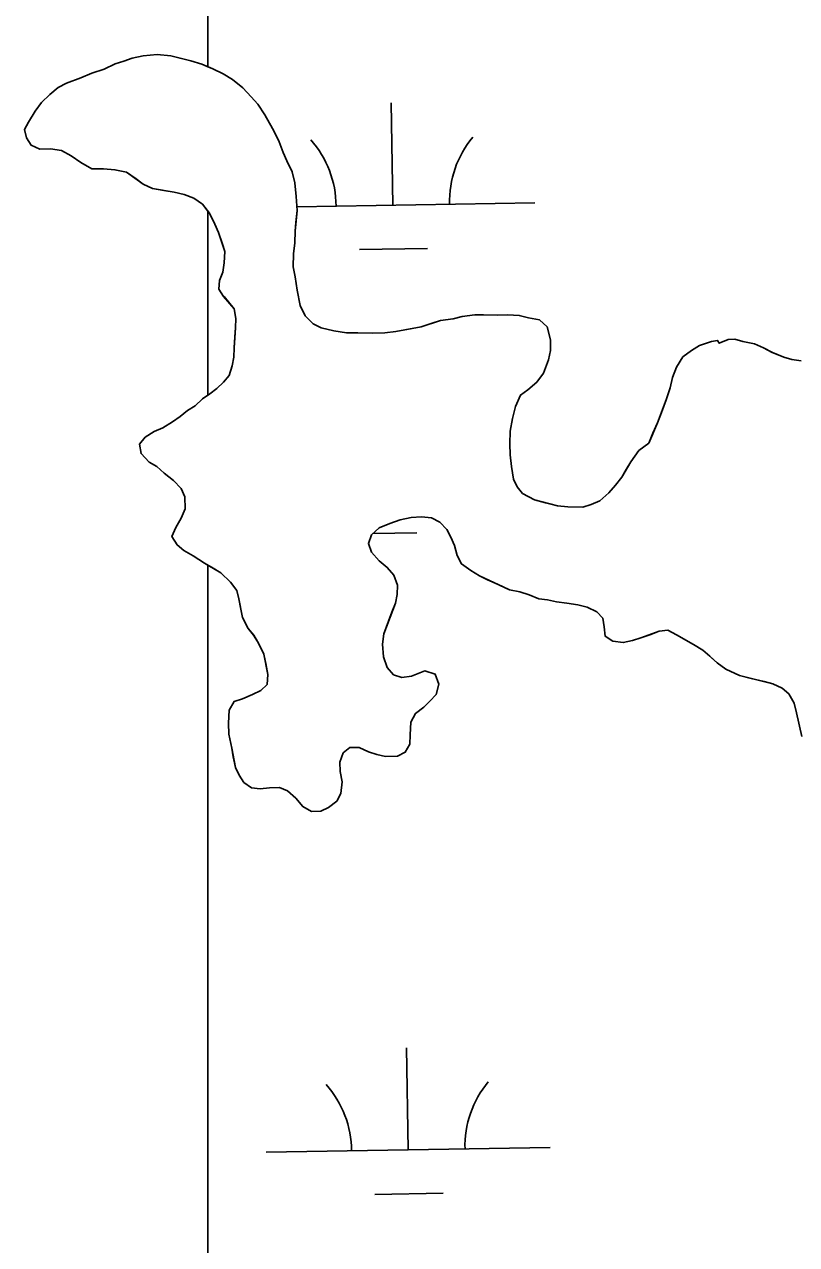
# Model space of a CAD drawing. Extents: x 3855477 to 3893699, y 299188 to 325115.
# Drawn here: x 3885558.3 to 3885830.2, y 312086 to 312515.6 of the extents above; entities that cross this region are included whole.
import ezdxf

# ---------------------------------------------------------------- set-up
doc = ezdxf.new("R2010")
doc.units = 0
doc.layers.add('V-TOPO-SHOR', color=7, linetype='Continuous')
doc.layers.add('V-WETL-SWMP', color=7, linetype='Continuous')

msp = doc.modelspace()

# ---------------------------------------------------------------- linework, layer by layer
at = {"layer": 'V-TOPO-SHOR'}
for points in [[(3885774.58, 312365.59), (3885771.8, 312361.58), (3885770.21, 312358.9), (3885768.61, 312356.22), (3885766.43, 312353.36), (3885764.06, 312350.69), (3885760.92, 312347.85), (3885757.8, 312346.55), (3885754.88, 312345.64), (3885749.66, 312345.73), (3885746, 312346.18), (3885741.76, 312347.23), (3885737.91, 312348.26), (3885733.7, 312350.47), (3885731.81, 312352.82), (3885730.5, 312355.55), (3885729.81, 312360.02), (3885729.3, 312364.08), (3885729.18, 312367.96), (3885729.26, 312372.4), (3885730.11, 312376.84), (3885731.16, 312381.07), (3885732.97, 312385.1), (3885735.52, 312386.99), (3885738.66, 312389.64), (3885741.04, 312392.88), (3885742.86, 312397.49), (3885743.5, 312400.77), (3885743.57, 312404.63), (3885742.3, 312409.1), (3885739.64, 312411.67), (3885735.78, 312412.32), (3885732.51, 312413.15), (3885728.45, 312413.42), (3885724.78, 312413.29), (3885719.94, 312413.38), (3885716.85, 312413.43), (3885712.39, 312412.74), (3885709.28, 312412.02), (3885704.82, 312411.33), (3885701.9, 312410.42), (3885698.01, 312409.13), (3885694.13, 312408.43), (3885689.09, 312407.55), (3885685.21, 312407.04), (3885680.95, 312406.93), (3885675.73, 312407.02), (3885671.67, 312407.09), (3885667.23, 312407.75), (3885662.81, 312408.8), (3885659.93, 312410.21), (3885657.08, 312412.97), (3885655.4, 312416.67), (3885654.34, 312422.11), (3885653.65, 312426.76), (3885652.94, 312430.26), (3885653.03, 312434.89), (3885653.48, 312438.75), (3885653.56, 312442.81), (3885653.81, 312445.9), (3885654.27, 312450.15), (3885653.97, 312454.99), (3885653.48, 312459.83), (3885652.58, 312463.72), (3885650.72, 312467.62), (3885649.42, 312470.54), (3885647.94, 312474.25), (3885646.07, 312478.15), (3885644.57, 312480.88), (3885642.89, 312483.81), (3885640.44, 312487.53), (3885638.16, 312490.09), (3885635.13, 312493.24), (3885631.51, 312496.21), (3885628.26, 312498.2), (3885624.61, 312500), (3885620.77, 312501.62), (3885616.93, 312502.85), (3885613.08, 312503.69), (3885609.8, 312504.53), (3885604.98, 312505), (3885600.13, 312504.51), (3885596.25, 312503.8), (3885593.33, 312502.7), (3885590.22, 312501.78), (3885586.32, 312499.92), (3885582.04, 312498.45), (3885578.14, 312496.78), (3885573.08, 312494.94), (3885570.15, 312493.45), (3885567.2, 312490.98), (3885564.25, 312488.14), (3885562.07, 312485.08), (3885559.68, 312481.26), (3885558.28, 312478.58), (3885559, 312475.66), (3885560.69, 312473.11), (3885563.76, 312471.71), (3885567.44, 312471.83), (3885571.29, 312471.18), (3885574.74, 312469.38)], [(3885574.74, 312469.38), (3885578.18, 312467), (3885582.01, 312464.8), (3885586.07, 312464.73), (3885590.12, 312464.46), (3885594.17, 312463.61), (3885597.61, 312461.23), (3885600.09, 312459.44), (3885603.35, 312457.84), (3885607.4, 312457.19), (3885611.06, 312456.54), (3885614.53, 312455.7), (3885617.99, 312454.48), (3885621.04, 312452.3), (3885623.5, 312449.16), (3885625.36, 312445.26), (3885626.67, 312442.33), (3885627.95, 312438.64), (3885628.87, 312435.72), (3885628.6, 312431.66), (3885628.15, 312428.38), (3885626.94, 312425.5), (3885626.69, 312422.41), (3885628.39, 312419.87), (3885628.58, 312419.86), (3885632.18, 312415.54)], [(3885632.18, 312415.54), (3885632.69, 312412.05), (3885632.63, 312408.77), (3885632.39, 312405.68), (3885632.12, 312401.81), (3885632.06, 312398.53), (3885631.43, 312395.45), (3885630.4, 312391.98), (3885628.42, 312389.7), (3885626.06, 312387.42), (3885623.51, 312385.53), (3885620.97, 312383.84), (3885618.41, 312381.37), (3885615.67, 312379.67), (3885613.12, 312377.6), (3885610.38, 312375.71), (3885607.05, 312373.64), (3885603.93, 312372.35), (3885600.8, 312370.28), (3885598.82, 312367.8), (3885599.34, 312364.5), (3885602.19, 312361.55), (3885604.87, 312359.95), (3885607.53, 312357.58), (3885610.77, 312355.01), (3885613.43, 312352.25), (3885614.73, 312349.33), (3885614.85, 312345.07), (3885613.44, 312341.81), (3885611.64, 312338.55), (3885610.23, 312335.29), (3885612.11, 312332.36), (3885614.39, 312330.38), (3885617.65, 312328.58), (3885621.66, 312325.99), (3885624.72, 312324.2), (3885627.4, 312322.6), (3885630.82, 312319.25), (3885633.09, 312316.31), (3885633.81, 312313.4), (3885634.34, 312310.29), (3885635.05, 312306.8), (3885637.1, 312302.9), (3885639, 312300.54), (3885640.69, 312297.8), (3885642.55, 312293.9), (3885643.26, 312290.6), (3885643.97, 312286.72), (3885643.71, 312283.24), (3885641.54, 312281.15), (3885638.62, 312279.66), (3885635.11, 312278.17), (3885632.19, 312277.26), (3885630.4, 312274.2), (3885630.12, 312269.56), (3885630.24, 312265.69), (3885631.32, 312260.84), (3885631.84, 312257.73), (3885632.55, 312254.05), (3885633.85, 312251.31), (3885635.54, 312248.77), (3885638.22, 312246.79), (3885641.31, 312246.54), (3885644.6, 312246.87), (3885648.08, 312247), (3885650.96, 312245.78), (3885653.82, 312243.22), (3885656.28, 312240.27), (3885659.34, 312238.48), (3885662.63, 312238.61), (3885665.36, 312239.92), (3885668.3, 312242.18), (3885669.71, 312244.87), (3885670.17, 312248.92), (3885669.46, 312252.6), (3885669.33, 312255.9), (3885670.54, 312259.16), (3885672.9, 312261.05), (3885676.19, 312260.99), (3885679.45, 312259.58), (3885682.33, 312258.56), (3885685.42, 312257.93), (3885689.67, 312258.04), (3885692.4, 312259.35), (3885694, 312262.22), (3885694.06, 312265.51), (3885694.33, 312269.95), (3885695.94, 312273.02), (3885698.88, 312275.28), (3885701.05, 312277.37), (3885703.21, 312279.65), (3885704.25, 312283.31), (3885702.96, 312286.81), (3885699.3, 312288.04), (3885694.63, 312286.19), (3885691.14, 312285.67), (3885688.25, 312286.69), (3885685.98, 312289.25), (3885684.7, 312292.95), (3885684.39, 312297.4), (3885684.84, 312301.07)], [(3885831.82, 312397.24), (3885828.54, 312397.68), (3885825.66, 312398.51), (3885821.63, 312400.13), (3885818.56, 312401.73), (3885815.3, 312403.14), (3885811.25, 312403.99), (3885808.37, 312404.82), (3885806.04, 312404.66), (3885802.92, 312403.37), (3885802.36, 312404.35), (3885800.23, 312404), (3885795.95, 312402.53), (3885793.21, 312400.84), (3885790.07, 312398.57), (3885787.88, 312394.94), (3885786.46, 312391.29), (3885785.62, 312387.63), (3885784.19, 312383.4), (3885782.56, 312378.98), (3885781.14, 312375.33), (3885779.53, 312371.69), (3885778.11, 312368.23), (3885774.58, 312365.59)], [(3885684.84, 312301.07), (3885686.47, 312305.48), (3885687.69, 312308.75), (3885688.9, 312311.82), (3885689.54, 312314.91), (3885689.6, 312318.19), (3885688.31, 312321.7), (3885686.04, 312324.45), (3885683.18, 312326.82), (3885680.52, 312329.77), (3885679.42, 312332.88), (3885680.44, 312335.96), (3885683.2, 312338.42), (3885686.9, 312339.9), (3885690.6, 312341.19), (3885694.48, 312342.08), (3885698.15, 312342.21), (3885701.63, 312341.96), (3885704.5, 312340.36), (3885706.97, 312337.8), (3885708.47, 312335.06), (3885709.77, 312332.14), (3885710.67, 312328.64), (3885712.17, 312325.71), (3885715.42, 312323.34), (3885718.48, 312321.54), (3885721.35, 312320.13), (3885724.8, 312318.52), (3885729.02, 312316.51), (3885732.69, 312315.87), (3885735.95, 312314.84), (3885739.41, 312313.42), (3885742.5, 312312.98), (3885745.58, 312312.35), (3885749.25, 312311.89), (3885753.1, 312311.24), (3885756.38, 312310.41), (3885759.83, 312308.8), (3885761.91, 312306.64), (3885762.44, 312303.53), (3885762.77, 312300.24), (3885765.44, 312298.45), (3885769.11, 312297.99), (3885772.41, 312298.71), (3885775.33, 312299.62), (3885778.44, 312300.73), (3885781.75, 312302.02), (3885784.85, 312302.35), (3885787.92, 312300.75), (3885790.6, 312299.15), (3885793.85, 312297.35), (3885797.1, 312295.36), (3885799.58, 312293.19), (3885802.24, 312290.82), (3885805.3, 312288.64), (3885810.09, 312286.42), (3885814.14, 312285.38), (3885818.76, 312284.33), (3885821.84, 312283.5), (3885825.1, 312281.9), (3885827.38, 312279.92), (3885829.26, 312276.6), (3885830.16, 312273.3)]]:
    msp.add_lwpolyline(points, dxfattribs=at)
at = {"layer": 'V-WETL-SWMP'}
for p, q in [((3885622.91, 313278.46), (3885622.91, 312500.72)), ((3885622.91, 312500.72), (3885622.91, 313278.46)), ((3885596.25, 312503.8), (3885600.13, 312504.51)), ((3885600.13, 312504.51), (3885604.98, 312505)), ((3885604.98, 312505), (3885609.8, 312504.52)), ((3885609.8, 312504.52), (3885616.93, 312502.85)), ((3885582.04, 312498.45), (3885586.32, 312499.92)), ((3885586.32, 312499.92), (3885590.22, 312501.78)), ((3885590.22, 312501.78), (3885593.33, 312502.7)), ((3885593.33, 312502.7), (3885596.25, 312503.8)), ((3885616.93, 312502.85), (3885620.77, 312501.62)), ((3885620.77, 312501.62), (3885622.91, 312500.72)), ((3885622.91, 312500.72), (3885624.61, 312500)), ((3885624.61, 312500), (3885628.25, 312498.2)), ((3885573.08, 312494.94), (3885578.14, 312496.78)), ((3885578.14, 312496.78), (3885582.04, 312498.45)), ((3885628.25, 312498.2), (3885631.51, 312496.2)), ((3885631.51, 312496.2), (3885635.13, 312493.24)), ((3885567.2, 312490.98), (3885570.15, 312493.44)), ((3885570.15, 312493.44), (3885573.08, 312494.94)), ((3885635.13, 312493.24), (3885638.16, 312490.09)), ((3885562.07, 312485.08), (3885564.25, 312488.14)), ((3885564.25, 312488.14), (3885567.2, 312490.98)), ((3885638.16, 312490.09), (3885640.44, 312487.53)), ((3885640.44, 312487.53), (3885642.89, 312483.81)), ((3885688, 312451.98), (3885687.41, 312487.98)), ((3885559.68, 312481.26), (3885562.07, 312485.08)), ((3885642.89, 312483.81), (3885646.07, 312478.15)), ((3885558.28, 312478.57), (3885559.68, 312481.26)), ((3885559, 312475.66), (3885558.28, 312478.57)), ((3885560.69, 312473.11), (3885559, 312475.66)), ((3885646.07, 312478.15), (3885647.94, 312474.25)), ((3885647.94, 312474.25), (3885649.42, 312470.54)), ((3885563.76, 312471.7), (3885560.69, 312473.11)), ((3885567.44, 312471.83), (3885563.76, 312471.7)), ((3885571.29, 312471.18), (3885567.44, 312471.83)), ((3885574.74, 312469.38), (3885571.29, 312471.18)), ((3885649.42, 312470.54), (3885650.72, 312467.62)), ((3885578.18, 312467), (3885574.74, 312469.38)), ((3885582.01, 312464.8), (3885578.18, 312467)), ((3885650.72, 312467.62), (3885652.58, 312463.72)), ((3885586.07, 312464.73), (3885582.01, 312464.8)), ((3885590.13, 312464.46), (3885586.07, 312464.73)), ((3885594.17, 312463.61), (3885590.13, 312464.46)), ((3885600.09, 312459.44), (3885594.17, 312463.61)), ((3885652.58, 312463.72), (3885653.48, 312459.83)), ((3885603.35, 312457.84), (3885600.09, 312459.44)), ((3885611.06, 312456.54), (3885603.35, 312457.84)), ((3885653.48, 312459.83), (3885653.97, 312454.99)), ((3885614.53, 312455.7), (3885611.06, 312456.54)), ((3885617.99, 312454.48), (3885614.53, 312455.7)), ((3885621.04, 312452.3), (3885617.99, 312454.48)), ((3885653.97, 312454.99), (3885654.27, 312450.15)), ((3885654.19, 312451.43), (3885737.99, 312452.8)), ((3885622.91, 312449.91), (3885621.04, 312452.3)), ((3885622.91, 312385.13), (3885622.91, 312449.91)), ((3885654.27, 312450.15), (3885653.56, 312442.81)), ((3885653.56, 312442.81), (3885653.48, 312438.75)), ((3885653.48, 312438.75), (3885653.03, 312434.89)), ((3885676.25, 312436.36), (3885700.25, 312436.75)), ((3885653.03, 312434.89), (3885652.94, 312430.25)), ((3885652.94, 312430.25), (3885653.65, 312426.76)), ((3885653.65, 312426.76), (3885654.34, 312422.11)), ((3885654.34, 312422.11), (3885655.4, 312416.67)), ((3885655.4, 312416.67), (3885657.08, 312412.97)), ((3885657.08, 312412.97), (3885659.93, 312410.21)), ((3885659.93, 312410.21), (3885662.81, 312408.8)), ((3885698.01, 312409.13), (3885704.82, 312411.33)), ((3885704.82, 312411.33), (3885709.28, 312412.02)), ((3885709.28, 312412.02), (3885712.39, 312412.74)), ((3885712.39, 312412.74), (3885716.85, 312413.43)), ((3885716.85, 312413.43), (3885724.77, 312413.29)), ((3885724.77, 312413.29), (3885728.45, 312413.42)), ((3885728.45, 312413.42), (3885732.51, 312413.15)), ((3885732.51, 312413.15), (3885735.78, 312412.32)), ((3885735.78, 312412.32), (3885739.64, 312411.67)), ((3885739.64, 312411.67), (3885742.3, 312409.1)), ((3885662.81, 312408.8), (3885667.23, 312407.75)), ((3885667.23, 312407.75), (3885671.67, 312407.09)), ((3885671.67, 312407.09), (3885680.95, 312406.93)), ((3885680.95, 312406.93), (3885685.21, 312407.04)), ((3885685.21, 312407.04), (3885689.09, 312407.55)), ((3885689.09, 312407.55), (3885698.01, 312409.13)), ((3885742.3, 312409.1), (3885743.57, 312404.63)), ((3885743.57, 312404.63), (3885743.5, 312400.77)), ((3885793.21, 312400.84), (3885795.95, 312402.53)), ((3885795.95, 312402.53), (3885800.23, 312404)), ((3885800.23, 312404), (3885802.36, 312404.34)), ((3885802.36, 312404.34), (3885802.92, 312403.37)), ((3885802.92, 312403.37), (3885806.04, 312404.67)), ((3885806.04, 312404.67), (3885808.36, 312404.82)), ((3885808.36, 312404.82), (3885811.25, 312403.99)), ((3885811.25, 312403.99), (3885815.3, 312403.14)), ((3885815.3, 312403.14), (3885818.56, 312401.73)), ((3885818.56, 312401.73), (3885821.62, 312400.13)), ((3885742.86, 312397.49), (3885741.04, 312392.88)), ((3885743.5, 312400.77), (3885742.86, 312397.49)), ((3885787.88, 312394.94), (3885790.07, 312398.57)), ((3885790.07, 312398.57), (3885793.21, 312400.84)), ((3885821.62, 312400.13), (3885825.66, 312398.51)), ((3885825.66, 312398.51), (3885828.54, 312397.68)), ((3885828.54, 312397.68), (3885831.82, 312397.24)), ((3885741.04, 312392.88), (3885738.66, 312389.64)), ((3885786.46, 312391.29), (3885787.88, 312394.94)), ((3885738.66, 312389.64), (3885735.52, 312386.99)), ((3885785.62, 312387.63), (3885786.46, 312391.29)), ((3885618.41, 312381.37), (3885620.97, 312383.83)), ((3885620.97, 312383.83), (3885622.91, 312385.13)), ((3885732.97, 312385.1), (3885731.16, 312381.07)), ((3885735.52, 312386.99), (3885732.97, 312385.1)), ((3885784.19, 312383.4), (3885785.62, 312387.63)), ((3885613.12, 312377.59), (3885615.67, 312379.67)), ((3885615.67, 312379.67), (3885618.41, 312381.37)), ((3885731.16, 312381.07), (3885730.11, 312376.83)), ((3885781.14, 312375.33), (3885784.19, 312383.4)), ((3885607.05, 312373.64), (3885610.38, 312375.71)), ((3885610.38, 312375.71), (3885613.12, 312377.59)), ((3885730.11, 312376.83), (3885729.26, 312372.4)), ((3885778.11, 312368.23), (3885781.14, 312375.33)), ((3885600.8, 312370.27), (3885603.93, 312372.34)), ((3885603.93, 312372.34), (3885607.05, 312373.64)), ((3885729.26, 312372.4), (3885729.18, 312367.95)), ((3885598.82, 312367.8), (3885600.8, 312370.27)), ((3885599.34, 312364.5), (3885598.82, 312367.8)), ((3885729.18, 312367.95), (3885729.3, 312364.08)), ((3885774.58, 312365.59), (3885778.11, 312368.23)), ((3885602.19, 312361.55), (3885599.34, 312364.5)), ((3885729.3, 312364.08), (3885729.81, 312360.01)), ((3885771.8, 312361.57), (3885774.58, 312365.59)), ((3885604.87, 312359.95), (3885602.19, 312361.55)), ((3885607.53, 312357.58), (3885604.87, 312359.95)), ((3885729.81, 312360.01), (3885730.5, 312355.55)), ((3885768.61, 312356.22), (3885771.8, 312361.57)), ((3885610.78, 312355.01), (3885607.53, 312357.58)), ((3885613.43, 312352.25), (3885610.78, 312355.01)), ((3885730.5, 312355.55), (3885731.81, 312352.82)), ((3885766.43, 312353.36), (3885768.61, 312356.22)), ((3885614.73, 312349.33), (3885613.43, 312352.25)), ((3885614.85, 312345.07), (3885614.73, 312349.33)), ((3885731.81, 312352.82), (3885733.7, 312350.47)), ((3885733.7, 312350.47), (3885737.91, 312348.26)), ((3885760.92, 312347.85), (3885764.06, 312350.69)), ((3885764.06, 312350.69), (3885766.43, 312353.36)), ((3885613.44, 312341.81), (3885614.85, 312345.07)), ((3885737.91, 312348.26), (3885746, 312346.18)), ((3885746, 312346.18), (3885749.66, 312345.73)), ((3885749.66, 312345.73), (3885754.88, 312345.63)), ((3885754.88, 312345.63), (3885757.8, 312346.55)), ((3885757.8, 312346.55), (3885760.92, 312347.85)), ((3885611.64, 312338.55), (3885613.44, 312341.81)), ((3885690.59, 312341.19), (3885686.9, 312339.9)), ((3885694.48, 312342.08), (3885690.59, 312341.19)), ((3885698.15, 312342.21), (3885694.48, 312342.08)), ((3885701.63, 312341.96), (3885698.15, 312342.21)), ((3885704.5, 312340.36), (3885701.63, 312341.96)), ((3885610.23, 312335.29), (3885611.64, 312338.55)), ((3885683.19, 312338.42), (3885680.44, 312335.96)), ((3885680.96, 312336.42), (3885696.47, 312336.68)), ((3885686.9, 312339.9), (3885683.19, 312338.42)), ((3885706.97, 312337.8), (3885704.5, 312340.36)), ((3885708.47, 312335.06), (3885706.97, 312337.8)), ((3885612.11, 312332.36), (3885610.23, 312335.29)), ((3885614.39, 312330.38), (3885612.11, 312332.36)), ((3885680.44, 312335.96), (3885679.42, 312332.88)), ((3885679.42, 312332.88), (3885680.52, 312329.77)), ((3885709.77, 312332.14), (3885708.47, 312335.06)), ((3885710.67, 312328.64), (3885709.77, 312332.14)), ((3885617.65, 312328.58), (3885614.39, 312330.38)), ((3885621.66, 312325.99), (3885617.65, 312328.58)), ((3885680.52, 312329.77), (3885683.18, 312326.82)), ((3885712.17, 312325.71), (3885710.67, 312328.64)), ((3885622.91, 312325.26), (3885621.66, 312325.99)), ((3885627.4, 312322.6), (3885622.91, 312325.26)), ((3885622.91, 312325.26), (3885622.91, 308662.88)), ((3885622.91, 308662.88), (3885622.91, 312325.26)), ((3885683.18, 312326.82), (3885686.04, 312324.44)), ((3885686.04, 312324.44), (3885688.31, 312321.7)), ((3885715.41, 312323.33), (3885712.17, 312325.71)), ((3885630.82, 312319.25), (3885627.4, 312322.6)), ((3885633.09, 312316.31), (3885630.82, 312319.25)), ((3885688.31, 312321.7), (3885689.6, 312318.19)), ((3885718.48, 312321.54), (3885715.41, 312323.33)), ((3885729.02, 312316.51), (3885718.48, 312321.54)), ((3885633.81, 312313.4), (3885633.09, 312316.31)), ((3885689.6, 312318.19), (3885689.54, 312314.9)), ((3885732.68, 312315.87), (3885729.02, 312316.51)), ((3885735.95, 312314.84), (3885732.68, 312315.87)), ((3885635.05, 312306.8), (3885633.81, 312313.4)), ((3885688.9, 312311.82), (3885684.84, 312301.06)), ((3885689.54, 312314.9), (3885688.9, 312311.82)), ((3885739.41, 312313.42), (3885735.95, 312314.84)), ((3885742.5, 312312.98), (3885739.41, 312313.42)), ((3885745.58, 312312.34), (3885742.5, 312312.98)), ((3885749.25, 312311.89), (3885745.58, 312312.34)), ((3885753.1, 312311.24), (3885749.25, 312311.89)), ((3885756.37, 312310.41), (3885753.1, 312311.24)), ((3885637.1, 312302.89), (3885635.05, 312306.8)), ((3885759.83, 312308.8), (3885756.37, 312310.41)), ((3885761.91, 312306.63), (3885759.83, 312308.8)), ((3885762.44, 312303.53), (3885761.91, 312306.63)), ((3885638.99, 312300.54), (3885637.1, 312302.89)), ((3885762.77, 312300.24), (3885762.44, 312303.53)), ((3885784.85, 312302.35), (3885781.75, 312302.02)), ((3885787.92, 312300.75), (3885784.85, 312302.35)), ((3885640.69, 312297.8), (3885638.99, 312300.54)), ((3885642.55, 312293.9), (3885640.69, 312297.8)), ((3885684.84, 312301.06), (3885684.39, 312297.4)), ((3885765.44, 312298.45), (3885762.77, 312300.24)), ((3885769.11, 312297.99), (3885765.44, 312298.45)), ((3885772.41, 312298.71), (3885769.11, 312297.99)), ((3885775.33, 312299.62), (3885772.41, 312298.71)), ((3885781.75, 312302.02), (3885775.33, 312299.62)), ((3885793.85, 312297.35), (3885787.92, 312300.75)), ((3885643.97, 312286.72), (3885642.55, 312293.9)), ((3885684.39, 312297.4), (3885684.69, 312292.94)), ((3885797.1, 312295.36), (3885793.85, 312297.35)), ((3885802.24, 312290.82), (3885797.1, 312295.36)), ((3885684.69, 312292.94), (3885685.98, 312289.25)), ((3885685.98, 312289.25), (3885688.25, 312286.69)), ((3885805.3, 312288.64), (3885802.24, 312290.82)), ((3885643.71, 312283.24), (3885643.97, 312286.72)), ((3885688.25, 312286.69), (3885691.14, 312285.67)), ((3885691.14, 312285.67), (3885694.63, 312286.19)), ((3885694.63, 312286.19), (3885699.3, 312288.04)), ((3885699.3, 312288.04), (3885702.96, 312286.81)), ((3885702.96, 312286.81), (3885704.25, 312283.31)), ((3885810.09, 312286.42), (3885805.3, 312288.64)), ((3885821.84, 312283.5), (3885810.09, 312286.42)), ((3885638.62, 312279.66), (3885641.54, 312281.15)), ((3885641.54, 312281.15), (3885643.71, 312283.24)), ((3885704.25, 312283.31), (3885703.21, 312279.65)), ((3885825.1, 312281.9), (3885821.84, 312283.5)), ((3885827.38, 312279.92), (3885825.1, 312281.9)), ((3885630.4, 312274.2), (3885632.19, 312277.26)), ((3885632.19, 312277.26), (3885635.11, 312278.17)), ((3885635.11, 312278.17), (3885638.62, 312279.66)), ((3885701.04, 312277.37), (3885698.88, 312275.28)), ((3885703.21, 312279.65), (3885701.04, 312277.37)), ((3885829.26, 312276.6), (3885827.38, 312279.92)), ((3885830.16, 312273.3), (3885829.26, 312276.6)), ((3885630.12, 312269.56), (3885630.4, 312274.2)), ((3885695.94, 312273.01), (3885694.33, 312269.95)), ((3885698.88, 312275.28), (3885695.94, 312273.01)), ((3885831.95, 312264.95), (3885830.16, 312273.3)), ((3885630.24, 312265.69), (3885630.12, 312269.56)), ((3885694.33, 312269.95), (3885694.06, 312265.51)), ((3885631.31, 312260.84), (3885630.24, 312265.69)), ((3885694.06, 312265.51), (3885694, 312262.22)), ((3885632.55, 312254.05), (3885631.31, 312260.84)), ((3885670.54, 312259.16), (3885669.33, 312255.9)), ((3885672.9, 312261.05), (3885670.54, 312259.16)), ((3885676.19, 312260.99), (3885672.9, 312261.05)), ((3885679.45, 312259.58), (3885676.19, 312260.99)), ((3885682.33, 312258.56), (3885679.45, 312259.58)), ((3885692.4, 312259.35), (3885689.67, 312258.04)), ((3885694, 312262.22), (3885692.4, 312259.35)), ((3885669.33, 312255.9), (3885669.46, 312252.61)), ((3885685.41, 312257.93), (3885682.33, 312258.56)), ((3885689.67, 312258.04), (3885685.41, 312257.93)), ((3885633.85, 312251.31), (3885632.55, 312254.05)), ((3885635.54, 312248.77), (3885633.85, 312251.31)), ((3885669.46, 312252.61), (3885670.17, 312248.92)), ((3885638.22, 312246.79), (3885635.54, 312248.77)), ((3885641.31, 312246.54), (3885638.22, 312246.79)), ((3885644.6, 312246.87), (3885641.31, 312246.54)), ((3885648.08, 312247), (3885644.6, 312246.87)), ((3885650.96, 312245.78), (3885648.08, 312247)), ((3885670.17, 312248.92), (3885669.71, 312244.86)), ((3885653.82, 312243.22), (3885650.96, 312245.78)), ((3885656.28, 312240.27), (3885653.82, 312243.22)), ((3885668.3, 312242.18), (3885665.36, 312239.91)), ((3885669.71, 312244.86), (3885668.3, 312242.18)), ((3885659.34, 312238.48), (3885656.28, 312240.27)), ((3885662.63, 312238.61), (3885659.34, 312238.48)), ((3885665.36, 312239.91), (3885662.63, 312238.61)), ((3885693.42, 312119.35), (3885692.83, 312155.35)), ((3885643.43, 312118.54), (3885743.41, 312120.17)), ((3885681.67, 312103.73), (3885705.67, 312104.12))]:
    msp.add_line(p, q, dxfattribs=at)
msp.add_lwpolyline([(3885622.91, 312449.91), (3885622.91, 312385.13), (3885623.51, 312385.53), (3885626.06, 312387.42), (3885628.42, 312389.7), (3885630.4, 312391.98), (3885631.43, 312395.44), (3885632.06, 312398.53), (3885632.12, 312401.81), (3885632.63, 312408.77), (3885632.69, 312412.05), (3885632.18, 312415.54), (3885628.39, 312419.87), (3885626.69, 312422.41), (3885626.94, 312425.5), (3885628.15, 312428.38), (3885628.6, 312431.66), (3885628.87, 312435.72), (3885626.67, 312442.33), (3885625.36, 312445.26), (3885623.5, 312449.16)], close=True, dxfattribs=at)
for centre, start, end in [((3885632.76, 312451.56), 0.1615, 41.7052), ((3885743.23, 312453.36), 140.1615, 181.7052), ((3885748.65, 312120.73), 140.1615, 181.7052), ((3885638.18, 312118.93), 0.1615, 41.7052)]:
    msp.add_arc(centre, 35.25, start, end, dxfattribs=at)

doc.saveas('drawing.dxf')
